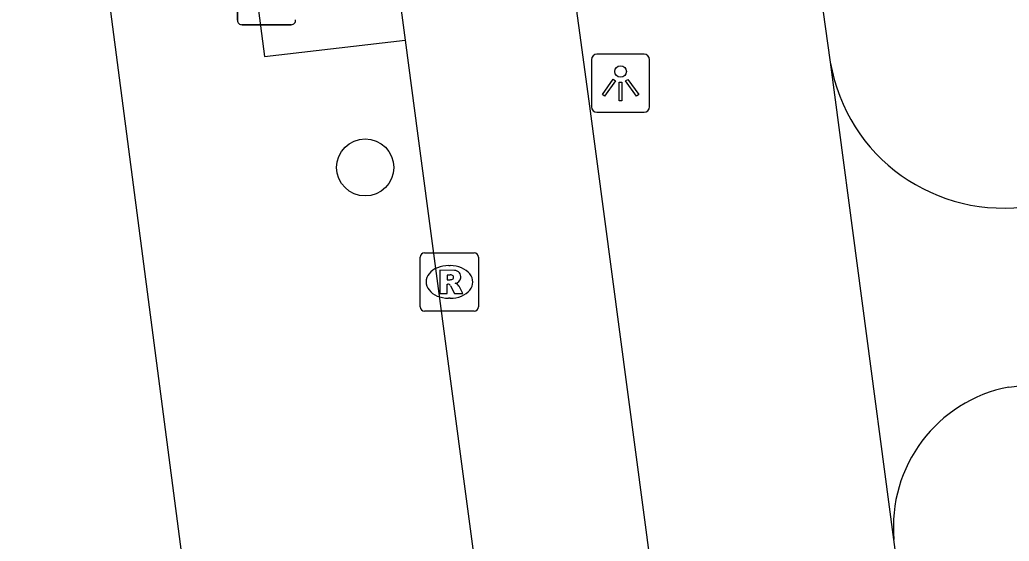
# Model space of a CAD drawing. Extents: x 161084 to 161928, y 385355 to 386522.
# Drawn here: x 161205.24 to 161222.21, y 385694.29 to 385703.23 of the extents above; entities that cross this region are included whole.
import ezdxf

# ---------------------------------------------------------------- set-up
doc = ezdxf.new("R2010")
doc.units = 0
for name, color, linetype in [('IMGEO_Boom', 7, 'Continuous'), ('IMGEO_Fietsenrek', 7, 'Continuous'), ('IMGEO_Fietspad_gesloten', 7, 'Continuous'), ('IMGEO_Lichtpunt', 7, 'Continuous'), ('IMGEO_OVBaan_gesloten', 7, 'Continuous'), ('IMGEO_Rioolput', 7, 'Continuous'), ('IMGEO_Voetpad_open', 7, 'Continuous')]:
    doc.layers.add(name, color=color, linetype=linetype)

msp = doc.modelspace()

# ---------------------------------------------------------------- linework, layer by layer
at = {"layer": 'IMGEO_Boom'}
msp.add_circle((161211.166, 385700.702), 0.489, dxfattribs=at)
at = {"layer": 'IMGEO_Fietsenrek'}
for p, q in [((161208.974, 385703.224), (161208.974, 385704.065)), ((161208.974, 385704.065), (161208.974, 385703.224)), ((161209.899, 385703.149), (161209.058, 385703.149)), ((161209.058, 385703.149), (161209.899, 385703.149))]:
    msp.add_line(p, q, dxfattribs=at)
for centre, start, end in [((161209.052, 385703.227), 182.4484, 274.2845), ((161209.052, 385703.227), 182.4484, 274.2845), ((161209.896, 385703.227), 272.4484, 4.2845), ((161209.896, 385703.227), 272.4484, 4.2845)]:
    msp.add_arc(centre, 0.0779, start, end, dxfattribs=at)
at = {"layer": 'IMGEO_Fietspad_gesloten'}
for points in [[(161214.031, 385715.911), (161214.455, 385705.86), (161215.004, 385701.837), (161220.437, 385660.963)], [(161211.64, 385704.461), (161211.781, 385703.396), (161211.849, 385702.884)], [(161211.849, 385702.884), (161212.067, 385701.246), (161217.87, 385657.684)]]:
    msp.add_lwpolyline(points, dxfattribs=at)
at = {"layer": 'IMGEO_Lichtpunt'}
for p, q in [((161215.047, 385702.549), (161215.047, 385701.742)), ((161215.047, 385702.549), (161215.047, 385701.742)), ((161215.949, 385702.644), (161215.141, 385702.644)), ((161215.949, 385702.644), (161215.141, 385702.644)), ((161216.043, 385701.742), (161216.043, 385702.549)), ((161216.043, 385701.742), (161216.043, 385702.549)), ((161215.141, 385701.648), (161215.949, 385701.648)), ((161215.141, 385701.648), (161215.949, 385701.648))]:
    msp.add_line(p, q, dxfattribs=at)
for points in [[(161215.421, 385702.213), (161215.46, 385702.185), (161215.272, 385701.923), (161215.234, 385701.95), (161215.421, 385702.213)], [(161215.523, 385702.165), (161215.57, 385702.165), (161215.57, 385701.843), (161215.523, 385701.843), (161215.523, 385702.165)], [(161215.633, 385702.185), (161215.671, 385702.212), (161215.858, 385701.95), (161215.819, 385701.922), (161215.633, 385702.185)]]:
    msp.add_lwpolyline(points, dxfattribs=at)
msp.add_circle((161215.546, 385702.347), 0.0994, dxfattribs=at)
for centre, start, end in [((161215.141, 385702.549), 90, 180), ((161215.141, 385702.549), 90, 180), ((161215.949, 385702.549), 0, 90), ((161215.949, 385702.549), 0, 90), ((161215.141, 385701.742), 180, 270), ((161215.141, 385701.742), 180, 270), ((161215.949, 385701.742), 270, 0), ((161215.949, 385701.742), 270, 360)]:
    msp.add_arc(centre, 0.0946, start, end, dxfattribs=at)
at = {"layer": 'IMGEO_OVBaan_gesloten'}
msp.add_lwpolyline([(161226.701, 385552.542), (161226.405, 385554.794), (161218.115, 385616.778), (161215.622, 385635.788), (161213.137, 385655.09), (161210.493, 385675.4), (161208.061, 385693.766), (161205.538, 385713.078), (161205.243, 385715.237)], dxfattribs=at)
at = {"layer": 'IMGEO_Rioolput'}
for p, q in [((161212.11, 385698.313), (161212.11, 385699.165)), ((161212.185, 385699.239), (161213.037, 385699.239)), ((161213.111, 385699.165), (161213.111, 385698.313)), ((161212.598, 385699.019), (161212.623, 385699.019)), ((161212.621, 385698.459), (161212.596, 385698.459)), ((161213.037, 385698.239), (161212.185, 385698.239))]:
    msp.add_line(p, q, dxfattribs=at)
for points in [[(161212.11, 385698.313), (161212.11, 385699.165)], [(161212.185, 385699.239), (161213.037, 385699.239)], [(161213.111, 385699.165), (161213.111, 385698.313)], [(161212.699, 385698.937), (161212.447, 385698.939), (161212.447, 385698.539)], [(161212.625, 385698.858), (161212.571, 385698.858), (161212.571, 385698.777)], [(161212.571, 385698.777), (161212.623, 385698.777)], [(161212.447, 385698.539), (161212.571, 385698.539), (161212.571, 385698.701), (161212.582, 385698.701)], [(161212.629, 385698.672), (161212.7, 385698.539), (161212.84, 385698.539), (161212.775, 385698.665)], [(161213.037, 385698.239), (161212.185, 385698.239)]]:
    msp.add_lwpolyline(points, dxfattribs=at)
for centre, radius, start, end in [((161212.187, 385699.163), 0.0765, 91.552, 178.448), ((161212.187, 385699.163), 0.0765, 91.552, 178.448), ((161213.035, 385699.163), 0.0765, 1.552, 88.448), ((161213.035, 385699.163), 0.0765, 1.552, 88.448), ((161212.698, 385698.827), 0.109, 350.3612, 89.416), ((161212.607, 385698.966), 0.19, 274.7715, 282.9687), ((161212.631, 385698.762), 0.0964, 77.0061, 93.1865), ((161212.645, 385698.819), 0.0378, 276.6634, 79.6772), ((161212.696, 385698.827), 0.112, 277.5842, 350.9817), ((161212.581, 385698.648), 0.0533, 26.0293, 88.6989), ((161212.68, 385698.612), 0.108, 29.5134, 73.7905), ((161212.187, 385698.315), 0.0765, 181.552, 268.448), ((161212.187, 385698.315), 0.0765, 181.552, 268.448), ((161213.035, 385698.315), 0.0765, 271.552, 358.448), ((161213.035, 385698.315), 0.0765, 271.552, 358.448)]:
    msp.add_arc(centre, radius, start, end, dxfattribs=at)
for centre, major_axis, ratio, start_param, end_param in [((161212.597, 385698.739), (-0.387, 0.002), 0.722429, 4.712389, 7.853982), ((161212.622, 385698.739), (-0.39, 0.002), 0.717154, 1.570796, 4.712389)]:
    msp.add_ellipse(centre, major_axis=major_axis, ratio=ratio, start_param=start_param, end_param=end_param, dxfattribs=at)
at = {"layer": 'IMGEO_Voetpad_open'}
for points in [[(161219.143, 385702.509), (161217.736, 385712.585), (161217.202, 385716.578)], [(161205.66, 385715.749), (161207.688, 385716.034), (161209.438, 385702.603), (161211.849, 385702.884)], [(161220.234, 385694.322), (161219.143, 385702.509)], [(161222.202, 385696.937), (161237.825, 385698.93)], [(161221.779, 385682.59), (161220.234, 385694.322)]]:
    msp.add_lwpolyline(points, dxfattribs=at)
for centre, radius, start, end in [((161222.105, 385703.011), 3.005, 189.6266, 279.3797), ((161222.666, 385694.54), 2.442, 100.9535, 185.1176)]:
    msp.add_arc(centre, radius, start, end, dxfattribs=at)

doc.saveas('drawing.dxf')
